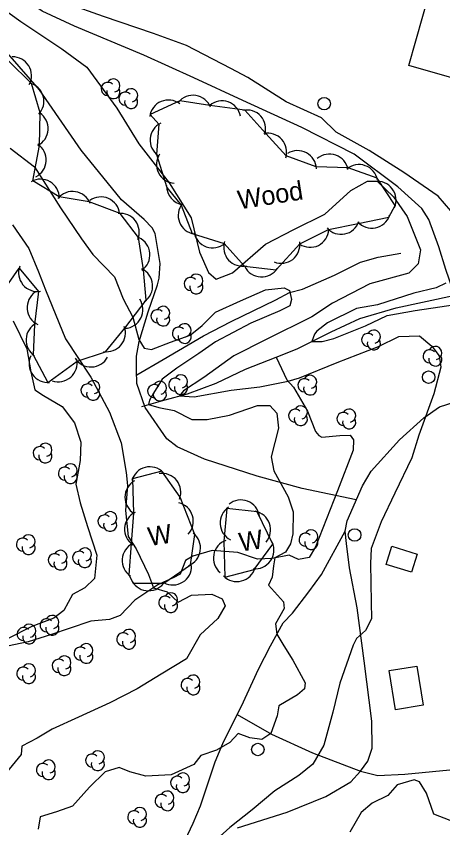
# Model space of a CAD drawing. Extents: x 646142 to 649934, y 5874075 to 5876351.
# Drawn here: x 647246.2 to 647314.2, y 5874854.1 to 5874983.6 of the extents above; entities that cross this region are included whole.
import ezdxf

# ---------------------------------------------------------------- set-up
doc = ezdxf.new("R2010")
doc.units = 0
for name, color, linetype in [('Niveau 1', 7, 'Continuous'), ('Niveau 2', 7, 'Continuous'), ('Niveau 22', 7, 'Continuous'), ('Niveau 31', 7, 'Continuous'), ('Niveau 36', 7, 'Continuous'), ('Niveau 4', 7, 'Continuous'), ('Niveau 44', 7, 'Continuous')]:
    doc.layers.add(name, color=color, linetype=linetype)

msp = doc.modelspace()

# ---------------------------------------------------------------- linework, layer by layer
at = {"layer": 'Niveau 1'}
for points in [[(647245.61, 5874950.32), (647248.2, 5874946.54), (647249.74, 5874942.82), (647250.84, 5874939.93), (647254.07, 5874932.1), (647258.11, 5874926.03), (647261.06, 5874920.42), (647262.94, 5874915.52), (647263.71, 5874910.8), (647263.97, 5874908.74), (647263.62, 5874904.72), (647264.04, 5874900.6), (647265.34, 5874898.64), (647267.27, 5874894.5), (647268.11, 5874892.4), (647270.27, 5874891.74), (647272.01, 5874890.12), (647274.17, 5874891.2), (647277.4, 5874891.41), (647279.05, 5874890.65), (647279.51, 5874889.53), (647278.38, 5874887.51), (647275.55, 5874884.92), (647273.38, 5874881.06), (647269.32, 5874878.63), (647265.49, 5874876.29), (647265.49, 5874876.29), (647261.12, 5874874.06), (647256.11, 5874871.77)], [(647256.11, 5874871.77), (647251.94, 5874869.86), (647249.52, 5874868.4), (647247.09, 5874867.12), (647247, 5874865.78), (647244.09, 5874862.31), (647240.16, 5874859.67), (647236.84, 5874857.95), (647234.61, 5874854.66), (647231.96, 5874853.24)]]:
    msp.add_lwpolyline(points, dxfattribs=at)
at = {"layer": 'Niveau 2'}
for points in [[(647283.14, 5874973.82), (647280.43, 5874975.24), (647273.35, 5874978.94), (647268.09, 5874980.85), (647260.13, 5874983.53), (647254.44, 5874985.58), (647249.07, 5874988.58), (647245.19, 5874990.68)], [(647241.2, 5874986.87), (647246.92, 5874982.75), (647253.48, 5874978.36), (647257.44, 5874975.45), (647262.24, 5874968.92), (647265.78, 5874963.25), (647270.61, 5874957.01), (647274.08, 5874951.44), (647275.45, 5874945.96), (647276.89, 5874942.68), (647278.1, 5874941.64), (647280.68, 5874942.65), (647285.99, 5874947.23), (647290.48, 5874949.58), (647295.43, 5874951.99), (647299.59, 5874955.76), (647302.24, 5874957.29), (647303.76, 5874957.27), (647306.4, 5874954.75), (647308.58, 5874951.61), (647310.7, 5874946.31), (647310.34, 5874944.07), (647308.85, 5874942.59), (647308.85, 5874942.59), (647302.61, 5874940.87)], [(647384.6, 5874953.67), (647381.26, 5874954.39), (647378.82, 5874954.9), (647375.03, 5874957.19), (647370.42, 5874959.46), (647363.88, 5874961.24), (647358.87, 5874961.73), (647355.48, 5874961.28), (647351.46, 5874960.13), (647344.37, 5874956.42), (647337.09, 5874952.92), (647331.6, 5874949.48), (647328.29, 5874948.22), (647324.25, 5874947.82), (647319.33, 5874948.61), (647317.45, 5874949.82), (647315.55, 5874952.53), (647313.5, 5874954.87), (647308.04, 5874958.68), (647302.5, 5874962.19), (647297.25, 5874965.09), (647294.92, 5874967.4), (647289.24, 5874969.91), (647283.14, 5874973.82)], [(647245.25, 5874962.54), (647249.1, 5874959.56), (647253.25, 5874953.03), (647256.59, 5874948.1), (647258.42, 5874945.56), (647261.86, 5874942.02), (647263.26, 5874938.52), (647264.78, 5874935.6), (647265.78, 5874932), (647266.62, 5874930.63), (647267.8, 5874930.4), (647270.83, 5874931.57), (647273.92, 5874932.68), (647275.86, 5874934.27), (647277.97, 5874936.38), (647281.99, 5874938.17), (647285.94, 5874939.95), (647288.94, 5874940.25), (647289.8, 5874939.81), (647290.12, 5874938.39), (647289.87, 5874937.39), (647288.26, 5874936.59), (647283.62, 5874934.63), (647277.99, 5874931.64), (647275.32, 5874929.76), (647271.83, 5874927.44), (647269.5, 5874925.71), (647268.07, 5874923.45), (647268.07, 5874923.45), (647267.45, 5874922.32), (647267.29, 5874921.64), (647268.94, 5874921.19), (647271.37, 5874920.71), (647274.2, 5874919.25), (647276.64, 5874919.26), (647280.24, 5874919.96), (647284.69, 5874921.5), (647286.67, 5874921.46), (647287.78, 5874920.24), (647288.02, 5874917.89), (647286.85, 5874913.32), (647287.31, 5874911.05), (647289.59, 5874906.93), (647290.36, 5874904.52), (647290.3, 5874901.03), (647289.94, 5874899.41), (647289.17, 5874898.11), (647287.43, 5874897.16), (647287.24, 5874895.9), (647287.02, 5874894.08), (647286.45, 5874892.81), (647288.82, 5874890.14), (647288.92, 5874889.11)], [(647302.61, 5874940.87), (647296.63, 5874937.79), (647293.35, 5874935.61), (647286.07, 5874931.99), (647280.91, 5874929.4), (647276.12, 5874925.97), (647272.9, 5874923.82), (647272.25, 5874923), (647274.56, 5874922.88), (647280.47, 5874923.93), (647285.08, 5874924.44), (647289.6, 5874925.35), (647291.38, 5874925.89), (647297.38, 5874928.34), (647304, 5874930.9), (647307.22, 5874932.5), (647310.54, 5874932.59), (647312.51, 5874930.93), (647313.66, 5874929.42), (647313.96, 5874927.6), (647312.81, 5874923.37), (647310.45, 5874916.76), (647309.29, 5874913.16), (647306.6, 5874907.5), (647304.43, 5874902.94), (647302.82, 5874898.66), (647302.72, 5874896.27), (647302.81, 5874890.13), (647302.85, 5874887.46), (647301.93, 5874885.57), (647300.48, 5874884.32), (647299.95, 5874883.23), (647297.81, 5874877.21), (647296.7, 5874872.57), (647295.25, 5874867.32), (647293.52, 5874864.25), (647291.3, 5874862.46), (647287.47, 5874859.99), (647283.86, 5874856.96), (647280.29, 5874854.17)], [(647314.72, 5874941.02), (647313.17, 5874940.23), (647309.63, 5874939.42), (647303.86, 5874937.57), (647300.47, 5874936.95), (647295.85, 5874934.69), (647294.15, 5874933.36), (647293.79, 5874932.89), (647293.36, 5874931.71), (647295, 5874931.7), (647296.88, 5874932.15), (647301.93, 5874934.21), (647305.39, 5874935.83), (647309.86, 5874936.62), (647317.69, 5874937.8)], [(647245.72, 5874935.01), (647247.91, 5874930.5), (647248.51, 5874926.87), (647249.15, 5874923.99), (647250.52, 5874923.09), (647253.54, 5874921.31), (647255.48, 5874918.73), (647256.49, 5874915.65), (647256.38, 5874912.7), (647255.71, 5874908.94), (647256.42, 5874905.95), (647257.55, 5874902.19), (647259.05, 5874897.61), (647258.67, 5874893.88), (647257.14, 5874892.4), (647255.16, 5874891.33), (647253.79, 5874888.77), (647252.17, 5874887.57), (647248.7, 5874886.25), (647244.78, 5874884.25)], [(647288.92, 5874889.11), (647287.54, 5874886.66), (647287.76, 5874885), (647288.88, 5874883.14), (647290.33, 5874880.85), (647292.27, 5874877.22), (647292.19, 5874876.28), (647291.07, 5874875.3), (647288.1, 5874873.56), (647287.85, 5874871.97), (647286.8, 5874869.14), (647285.38, 5874868.19), (647283.48, 5874868.46), (647281.61, 5874869.15), (647280.29, 5874867.74), (647278.15, 5874866.49), (647275.67, 5874865.66), (647274.53, 5874864.22), (647270.91, 5874862.58), (647266.85, 5874862.36), (647264.33, 5874863.04), (647262.63, 5874863.74), (647260.37, 5874863.05), (647257.88, 5874860.6), (647255.15, 5874857.55), (647252.62, 5874856.66), (647250.02, 5874855.88), (647249.69, 5874853.88)], [(647325.66, 5874853.08), (647321.61, 5874854.42), (647315.44, 5874855.27), (647312.82, 5874856.29), (647311.66, 5874859.66), (647310.55, 5874861.47), (647309.7, 5874861.74), (647306.97, 5874860.95), (647305.5, 5874859.29), (647303, 5874858.05), (647301.22, 5874856.54), (647299.43, 5874853.4)], [(647280.29, 5874854.17), (647276.65, 5874850.91)]]:
    msp.add_lwpolyline(points, dxfattribs=at)
at = {"layer": 'Niveau 22'}
for points in [[(647300.45, 5874906.43), (647291.84, 5874908.25), (647284.66, 5874910.23), (647276.25, 5874912.94), (647271.89, 5874914.91), (647270.21, 5874916.19), (647266.79, 5874921.16), (647265.43, 5874924.99), (647265.4, 5874927.12), (647265.37, 5874929.34), (647265.8, 5874931.71), (647267.25, 5874936.41), (647268.74, 5874940.72), (647269.01, 5874941.82), (647269.16, 5874944.16), (647268.38, 5874948.92), (647267.89, 5874949.84), (647266.6, 5874951.16), (647262.98, 5874954.28), (647256.54, 5874962.24), (647249.93, 5874971.83), (647243.35, 5874979.28)], [(647265.41, 5874926.37), (647269.61, 5874928.84), (647276.09, 5874932.6), (647280.49, 5874934.89), (647287.59, 5874938.33), (647289.78, 5874939.53), (647291.86, 5874940.03), (647296.96, 5874942.3), (647301.1, 5874944.37), (647303.93, 5874945.15), (647307.54, 5874945.81)], [(647281.5, 5874854.11), (647289.42, 5874856.63), (647295.59, 5874859.1), (647299.56, 5874861.47), (647301.14, 5874863.14), (647302.27, 5874864.76), (647302.99, 5874866.81), (647302.91, 5874871.1), (647301.7, 5874880.74), (647300.61, 5874889.23), (647299.39, 5874895.6), (647298.88, 5874899.49), (647298.68, 5874901.45), (647298.98, 5874903.1), (647301.45, 5874908.68), (647302.84, 5874911.02), (647307.36, 5874915.98), (647311.2, 5874919.49), (647313.71, 5874921.25), (647317.21, 5874922.41)], [(647272.33, 5874850.44), (647274.43, 5874854.87), (647275.61, 5874857.61), (647276.71, 5874860.97), (647277.93, 5874864.63), (647279.18, 5874867.56), (647280.13, 5874869.55), (647282.14, 5874873.53), (647284.87, 5874879.43), (647286.76, 5874883.15), (647288.8, 5874886.8), (647290.28, 5874888.36), (647292.89, 5874891.73), (647294.88, 5874894.5), (647298.68, 5874901.45)], [(647281.46, 5874872.19), (647286.92, 5874869.03), (647293.47, 5874866.07), (647301.14, 5874863.14)], [(647301.14, 5874863.14), (647303.9, 5874862.48), (647308.21, 5874862.67), (647315.38, 5874863.38), (647322.79, 5874864.11), (647328.35, 5874865.31)]]:
    msp.add_lwpolyline(points, dxfattribs=at)
at = {"layer": 'Niveau 31'}
for points in [[(647328.49, 5874970.09), (647308.81, 5874975.71), (647312.2, 5874987.57), (647314.98, 5874986.78), (647315.62, 5874989.02), (647319.86, 5874987.8), (647319.22, 5874985.54), (647324.79, 5874983.95), (647325.46, 5874986.29), (647329.53, 5874985.13), (647328.91, 5874982.93), (647331.91, 5874982.08), (647328.49, 5874970.09)], [(647306.12, 5874899.02), (647310.15, 5874897.79), (647309.28, 5874894.91), (647305.24, 5874896.14), (647306.12, 5874899.02)], [(647310.09, 5874879.92), (647311.13, 5874873.65), (647306.72, 5874872.91), (647305.68, 5874879.19), (647310.09, 5874879.92)]]:
    msp.add_lwpolyline(points, dxfattribs=at)
at = {"layer": 'Niveau 36'}
for centre in [(647295.32, 5874969.63), (647311.99, 5874926.01), (647300.18, 5874900.83), (647284.74, 5874866.6)]:
    msp.add_circle(centre, 1, dxfattribs=at)
at = {"layer": 'Niveau 4'}
for points in [[(647315.95, 5874939.02), (647315.86, 5874939.94), (647314.71, 5874943.19), (647313.64, 5874946.8), (647312.03, 5874951.17), (647310.92, 5874952.92), (647307.07, 5874956.36), (647300.12, 5874961.59), (647291.76, 5874965.86), (647282.34, 5874970.15), (647274.51, 5874973.78), (647266.56, 5874977.4), (647255.49, 5874981.98), (647250.35, 5874984.37), (647241.08, 5874990.75), (647233.64, 5874996.27), (647229.13, 5874998.25), (647227.03, 5875000.59), (647221.31, 5875006.51), (647216.61, 5875011.49), (647206.83, 5875021.97), (647204.22, 5875024.72), (647201.26, 5875026.4)], [(647266.24, 5874921.34), (647269.98, 5874922.41), (647273.5, 5874923.33), (647278.11, 5874925.06), (647282.79, 5874927.27), (647287.66, 5874929.2), (647290.99, 5874930.52), (647296.43, 5874933.26), (647301.01, 5874935.34), (647306.8, 5874937.07), (647315.95, 5874939.02), (647318.54, 5874939.85), (647320.7, 5874940.54), (647326.28, 5874943.18), (647331.28, 5874944.6), (647339.52, 5874947.51), (647346.11, 5874950.48), (647350.2, 5874952.86), (647352.9, 5874953.82), (647355.55, 5874954.2), (647357.82, 5874953.73), (647359.62, 5874953.29)], [(647287.66, 5874929.2), (647289.38, 5874925.6), (647290.43, 5874924.43), (647292.68, 5874920.59), (647293.94, 5874917.35), (647294.47, 5874916.71), (647294.97, 5874916.41), (647297.85, 5874916.7), (647299.48, 5874916.74), (647300.02, 5874915.99), (647299.95, 5874914.36), (647297.46, 5874907.85), (647293.94, 5874898.93), (647292.94, 5874897.21), (647291.22, 5874896.92), (647289.76, 5874897.59), (647287.01, 5874897.08), (647284.69, 5874896.97), (647281.56, 5874898.05), (647277.45, 5874898.34), (647274.39, 5874897.46), (647273.18, 5874896.76), (647272.35, 5874894.6), (647271.36, 5874894.03), (647268.81, 5874892.86), (647265.1, 5874890.41), (647262.78, 5874887.98), (647261.1, 5874887.35), (647258.11, 5874887.06), (647254.62, 5874885.91), (647251.82, 5874884.93), (647248.1, 5874883.76), (647243.78, 5874882.87)]]:
    msp.add_lwpolyline(points, dxfattribs=at)
at = {"layer": 'Niveau 44'}
for points in [[(647262.77, 5874952.14), (647257.85, 5874953.99), (647253.06, 5874954.75), (647248.86, 5874957.34), (647249.89, 5874962.97), (647249.99, 5874968.18), (647248.62, 5874972.83), (647244.95, 5874976.45)], [(647306.66, 5874953.38), (647303.76, 5874957.77), (647299.18, 5874959.4), (647294.05, 5874959.56), (647289.27, 5874961.3), (647286.02, 5874964.9), (647282.67, 5874968.61), (647277.07, 5874969.34), (647272.27, 5874970.08), (647267.55, 5874967.9), (647268.97, 5874966.38), (647268.58, 5874961.54), (647270.2, 5874956.26), (647272.5, 5874953.43), (647274.28, 5874948.92), (647279.35, 5874947.33), (647282.61, 5874943.73), (647287.66, 5874943.11), (647291.46, 5874947.27), (647296, 5874949.58), (647300.76, 5874950.54), (647305.66, 5874951.53), (647306.66, 5874953.38)], [(647242.85, 5874937.98), (647246.65, 5874943.41), (647249.75, 5874939.67), (647249.12, 5874934.43), (647248.88, 5874929.58), (647251.21, 5874925.16), (647255.9, 5874928.54), (647260.44, 5874930.07), (647263.52, 5874933.82), (647266.93, 5874938.29), (647266.51, 5874943.12), (647265.69, 5874948.26), (647262.77, 5874952.14)], [(647264.86, 5874893.16), (647269.72, 5874893.16), (647273.99, 5874896.09), (647274.68, 5874900.89), (647272.34, 5874906.84), (647269.43, 5874911.02), (647264.73, 5874909.79), (647264.88, 5874904.29), (647264.53, 5874899.45), (647264.17, 5874894.46), (647264.86, 5874893.16)], [(647279.48, 5874894.07), (647284.18, 5874895.3), (647287.16, 5874899.37), (647284.63, 5874904.52), (647279.82, 5874905.06), (647279.34, 5874899.84), (647279.48, 5874894.07)]]:
    msp.add_lwpolyline(points, dxfattribs=at)
for centre, radius, start, end in [((647245.64, 5874974.11), 3, 331.7032, 91.6812), ((647247.61, 5874970.01), 3, 316.3582, 76.3361), ((647260.79, 5874972), 1.05, 44.1154, 269.804), ((647261.69, 5874972.53), 1.05, 282.2692, 149.7263), ((647261.69, 5874971.48), 1.05, 166.9369, 29.6212), ((647263.62, 5874970.44), 1.05, 44.1154, 269.804), ((647264.52, 5874970.97), 1.05, 282.2692, 149.7263), ((647264.52, 5874969.92), 1.05, 166.9369, 29.6212), ((647270.47, 5874967.22), 3, 52.8151, 172.793), ((647274.4, 5874967.97), 3, 21.1884, 141.1663), ((647279.03, 5874967.08), 3, 10.8816, 130.8595), ((647282.99, 5874965.63), 3, 342.1069, 102.0848), ((647248.29, 5874965.65), 3, 296.5218, 56.4997), ((647270.54, 5874963.82), 3, 115.3982, 235.3761), ((647286.34, 5874961.92), 3, 342.1069, 102.0848), ((647247.99, 5874960.66), 3, 296.5218, 56.4997), ((647291.08, 5874959.15), 3, 1.8236, 121.8015), ((647271.58, 5874959.94), 3, 146.5711, 266.5491), ((647296.17, 5874958.6), 3, 10.4005, 130.3784), ((647300.88, 5874956.92), 3, 10.4005, 130.3784), ((647250.08, 5874954.59), 3, 359.8397, 119.8176), ((647303.79, 5874954.26), 3, 336.8806, 96.8586), ((647255.18, 5874952.63), 3, 20.9648, 140.9427), ((647273.19, 5874956.47), 3, 178.1512, 261.5663), ((647259.7, 5874951.76), 3, 6.3633, 126.3412), ((647275.03, 5874951.82), 3, 141.5883, 261.5663), ((647262.82, 5874949.14), 3, 337.0534, 97.0314), ((647302.93, 5874952.78), 3, 221.4391, 341.4171), ((647298.03, 5874951.79), 3, 221.4391, 341.4171), ((647277.53, 5874949.63), 3, 190.3077, 310.2856), ((647293.09, 5874949.72), 3, 236.1226, 356.1005), ((647264.53, 5874945.53), 3, 304.9285, 64.9064), ((647282.29, 5874946.71), 3, 162.2306, 282.2085), ((647288.46, 5874947.17), 3, 247.8184, 7.7964), ((647249.56, 5874942.67), 3, 159.5735, 279.5514), ((647264.96, 5874940.55), 3, 304.9285, 64.9064), ((647285.33, 5874945), 3, 206.9742, 326.9522), ((647274.03, 5874940.87), 1.05, 44.1154, 269.804), ((647274.93, 5874941.4), 1.05, 282.2692, 149.7263), ((647274.93, 5874940.35), 1.05, 166.9369, 29.6212), ((647250.92, 5874937.1), 3, 124.331, 244.3089), ((647263.4, 5874936.79), 3, 273.3073, 33.2852), ((647268.74, 5874935.73), 1.05, 44.1154, 269.804), ((647269.64, 5874936.26), 1.05, 282.2692, 149.7263), ((647269.64, 5874935.21), 1.05, 166.9369, 29.6212), ((647250.76, 5874931.92), 3, 117.084, 237.0619), ((647260.62, 5874933.06), 3, 260.5519, 20.5298), ((647272.15, 5874932.96), 1.05, 44.1154, 269.804), ((647273.05, 5874933.49), 1.05, 282.2692, 149.7263), ((647303.25, 5874932.47), 1.05, 282.2692, 149.7263), ((647273.05, 5874932.44), 1.05, 166.9369, 29.6212), ((647302.35, 5874931.94), 1.05, 44.1154, 269.804), ((647303.25, 5874931.42), 1.05, 166.9369, 29.6212), ((647313.05, 5874929.87), 1.05, 282.2692, 149.7263), ((647312.15, 5874929.34), 1.05, 44.1154, 269.804), ((647251.24, 5874928.16), 3, 155.3522, 275.3302), ((647252.91, 5874928.27), 3, 251.0731, 11.0511), ((647258.13, 5874930.63), 3, 211.6062, 331.5842), ((647313.05, 5874928.82), 1.05, 166.9369, 29.6212), ((647271.58, 5874924.81), 1.05, 44.1154, 269.804), ((647272.48, 5874925.34), 1.05, 282.2692, 149.7263), ((647292.18, 5874924.72), 1.05, 44.1154, 269.804), ((647293.08, 5874925.25), 1.05, 282.2692, 149.7263), ((647257.57, 5874923.88), 1.05, 44.1154, 269.804), ((647258.47, 5874924.41), 1.05, 282.2692, 149.7263), ((647268.21, 5874923.78), 1.05, 44.1154, 269.804), ((647269.11, 5874924.31), 1.05, 282.2692, 149.7263), ((647272.48, 5874924.29), 1.05, 166.9369, 29.6212), ((647293.08, 5874924.2), 1.05, 166.9369, 29.6212), ((647258.47, 5874923.36), 1.05, 166.9369, 29.6212), ((647269.11, 5874923.26), 1.05, 166.9369, 29.6212), ((647290.7, 5874919.85), 1.05, 44.1154, 269.804), ((647291.6, 5874920.38), 1.05, 282.2692, 149.7263), ((647299.31, 5874919.87), 1.05, 282.2692, 149.7263), ((647291.6, 5874919.33), 1.05, 166.9369, 29.6212), ((647298.41, 5874919.34), 1.05, 44.1154, 269.804), ((647299.31, 5874918.82), 1.05, 166.9369, 29.6212), ((647250.84, 5874914.41), 1.05, 282.2692, 149.7263), ((647249.94, 5874913.88), 1.05, 44.1154, 269.804), ((647250.84, 5874913.36), 1.05, 166.9369, 29.6212), ((647253.96, 5874910.61), 1.05, 44.1154, 269.804), ((647254.86, 5874911.14), 1.05, 282.2692, 149.7263), ((647267.53, 5874908.7), 3, 44.6969, 164.6749), ((647254.86, 5874910.09), 1.05, 166.9369, 29.6212), ((647269.45, 5874907.66), 3, 338.221, 98.1989), ((647266.53, 5874906.84), 3, 119.6127, 239.5907), ((647282.03, 5874903.42), 3, 9.0438, 129.0218), ((647271.45, 5874903.02), 3, 316.7785, 76.7564), ((647281.72, 5874902.74), 3, 123.412, 243.3899), ((647260.28, 5874902.98), 1.05, 44.1154, 269.804), ((647261.18, 5874903.51), 1.05, 282.2692, 149.7263), ((647266.46, 5874901.74), 3, 115.9245, 235.9025), ((647283.78, 5874901.65), 3, 319.5655, 79.5435), ((647261.18, 5874902.46), 1.05, 166.9369, 29.6212), ((647292.36, 5874900.07), 1.05, 44.1154, 269.804), ((647293.26, 5874900.6), 1.05, 282.2692, 149.7263), ((647247.26, 5874899.28), 1.05, 44.1154, 269.804), ((647248.16, 5874899.81), 1.05, 282.2692, 149.7263), ((647272.59, 5874898.74), 3, 291.8594, 51.8374), ((647280.65, 5874897.14), 3, 109.7564, 229.7343), ((647293.26, 5874899.55), 1.05, 166.9369, 29.6212), ((647248.16, 5874898.76), 1.05, 166.9369, 29.6212), ((647257.14, 5874897.71), 1.05, 282.2692, 149.7263), ((647266.1, 5874896.76), 3, 115.9245, 235.9025), ((647284.31, 5874898.43), 3, 264.2245, 24.2024), ((647252.35, 5874896.8), 1.05, 44.1154, 269.804), ((647253.25, 5874897.33), 1.05, 282.2692, 149.7263), ((647256.24, 5874897.18), 1.05, 44.1154, 269.804), ((647253.25, 5874896.28), 1.05, 166.9369, 29.6212), ((647257.14, 5874896.66), 1.05, 166.9369, 29.6212), ((647271.18, 5874895.86), 3, 241.3823, 1.3603), ((647281.39, 5874896.39), 3, 224.6134, 344.5913), ((647267.29, 5874894.92), 3, 209.9847, 329.9627), ((647269.98, 5874890.03), 1.05, 44.1154, 269.804), ((647270.88, 5874890.56), 1.05, 282.2692, 149.7263), ((647270.88, 5874889.51), 1.05, 166.9369, 29.6212), ((647251.05, 5874886.42), 1.05, 44.1154, 269.804), ((647251.95, 5874886.95), 1.05, 282.2692, 149.7263), ((647247.37, 5874885.02), 1.05, 44.1154, 269.804), ((647248.27, 5874885.55), 1.05, 282.2692, 149.7263), ((647251.95, 5874885.9), 1.05, 166.9369, 29.6212), ((647264.18, 5874884.72), 1.05, 282.2692, 149.7263), ((647248.27, 5874884.5), 1.05, 166.9369, 29.6212), ((647263.28, 5874884.19), 1.05, 44.1154, 269.804), ((647257.36, 5874882.44), 1.05, 282.2692, 149.7263), ((647264.18, 5874883.67), 1.05, 166.9369, 29.6212), ((647256.46, 5874881.91), 1.05, 44.1154, 269.804), ((647257.36, 5874881.39), 1.05, 166.9369, 29.6212), ((647252.97, 5874879.95), 1.05, 44.1154, 269.804), ((647253.87, 5874880.48), 1.05, 282.2692, 149.7263), ((647247.32, 5874878.7), 1.05, 44.1154, 269.804), ((647248.22, 5874879.23), 1.05, 282.2692, 149.7263), ((647253.87, 5874879.43), 1.05, 166.9369, 29.6212), ((647248.22, 5874878.18), 1.05, 166.9369, 29.6212), ((647273.55, 5874876.9), 1.05, 44.1154, 269.804), ((647274.45, 5874877.43), 1.05, 282.2692, 149.7263), ((647274.45, 5874876.38), 1.05, 166.9369, 29.6212), ((647259.21, 5874865.35), 1.05, 282.2692, 149.7263), ((647251.36, 5874863.88), 1.05, 282.2692, 149.7263), ((647258.31, 5874864.82), 1.05, 44.1154, 269.804), ((647250.46, 5874863.35), 1.05, 44.1154, 269.804), ((647259.21, 5874864.3), 1.05, 166.9369, 29.6212), ((647251.36, 5874862.83), 1.05, 166.9369, 29.6212), ((647271.88, 5874861.29), 1.05, 44.1154, 269.804), ((647272.78, 5874861.82), 1.05, 282.2692, 149.7263), ((647272.78, 5874860.77), 1.05, 166.9369, 29.6212), ((647270.29, 5874858.93), 1.05, 282.2692, 149.7263), ((647269.39, 5874858.4), 1.05, 44.1154, 269.804), ((647270.29, 5874857.88), 1.05, 166.9369, 29.6212), ((647265.92, 5874856.31), 1.05, 282.2692, 149.7263), ((647265.02, 5874855.78), 1.05, 44.1154, 269.804), ((647265.92, 5874855.26), 1.05, 166.9369, 29.6212)]:
    msp.add_arc(centre, radius, start, end, dxfattribs=at)

# ---------------------------------------------------------------- texts
for s, p in [('Wood', (647281.78, 5874952.76)), ('W', (647267.45, 5874899.04)), ('W', (647281.99, 5874898.16))]:
    msp.add_text(s, height=3, rotation=8.9405, dxfattribs=at).set_placement(p)

doc.saveas('drawing.dxf')
